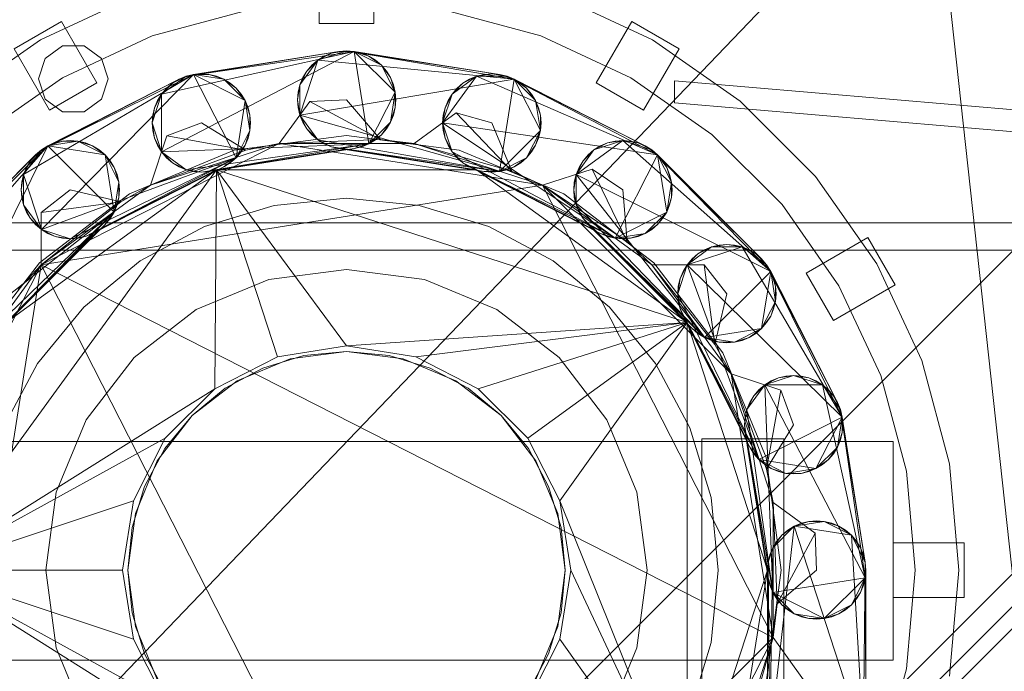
# Model space of a CAD drawing. Header units: millimetres. Extents: x -2233 to 65662, y -50530 to 6847.
# Tile 796 of 802: x 59951 to 60131, y 2748 to 2867. Entities that reach past the tile are written whole.
import ezdxf

# ---------------------------------------------------------------- set-up
doc = ezdxf.new("R2010")
doc.units = ezdxf.units.MM
doc.layers.add('lateral_secador', color=7, linetype='Continuous', lineweight=0)

msp = doc.modelspace()

# ---------------------------------------------------------------- linework, layer by layer
at = {"layer": 'lateral_secador'}
for p, q in [((59971.134, 2663), (60211.134, 2903)), ((59872.214, 2645.18), (60118.134, 2901.5)), ((60118.134, 2901.5), (60146.634, 2641)), ((60006.134, 2866.5), (60006.134, 2879.5)), ((60016.134, 2866.5), (60016.134, 2879.5)), ((59972.828, 2871.746), (59955.134, 2863.495)), ((60067.134, 2863.495), (60049.44, 2871.746)), ((59993.074, 2868.92), (59975.564, 2864.228)), ((60046.704, 2864.228), (60029.193, 2868.92)), ((59958.964, 2866.861), (59950.304, 2861.861)), ((59965.464, 2855.603), (59958.964, 2866.861)), ((60006.134, 2866.5), (60016.134, 2866.5)), ((60056.804, 2855.603), (60063.304, 2866.861)), ((60071.964, 2861.861), (60063.304, 2866.861)), ((59955.134, 2863.495), (59939.142, 2852.297)), ((59975.564, 2864.228), (59959.134, 2856.567)), ((60063.134, 2856.567), (60046.704, 2864.228)), ((60083.126, 2852.297), (60067.134, 2863.495)), ((59956.804, 2850.603), (59950.304, 2861.861)), ((59959.172, 2862.389), (59955.997, 2860.082)), ((59963.096, 2862.389), (59959.172, 2862.389)), ((59966.271, 2860.082), (59963.096, 2862.389)), ((59977.276, 2853.581), (60012.542, 2861.389)), ((59977.276, 2843.001), (60012.542, 2861.389)), ((59981.776, 2856.85), (60009.726, 2861.389)), ((59981.776, 2856.85), (60012.542, 2861.389)), ((60009.726, 2861.389), (59983.151, 2857.18)), ((60005.843, 2859.781), (60011.134, 2861.5)), ((60005.843, 2859.781), (60008.353, 2861.06)), ((60008.353, 2861.06), (60007.048, 2860.519)), ((60008.353, 2861.06), (60011.134, 2861.5)), ((60009.726, 2861.389), (60008.353, 2861.06)), ((60011.134, 2861.5), (60009.726, 2861.389)), ((60009.726, 2861.389), (60012.542, 2861.389)), ((60011.134, 2861.5), (60039.116, 2857.18)), ((60012.542, 2861.389), (60011.134, 2861.5)), ((60011.134, 2861.5), (60041.796, 2856.31)), ((60039.116, 2857.18), (60012.542, 2861.389)), ((60012.542, 2861.389), (60015.22, 2860.519)), ((60013.915, 2861.06), (60012.542, 2861.389)), ((60012.542, 2861.389), (60017.497, 2858.864)), ((60012.542, 2861.389), (60020.023, 2853.908)), ((60012.542, 2861.389), (60015.22, 2844.481)), ((60015.22, 2860.519), (60013.915, 2861.06)), ((60065.464, 2850.603), (60071.964, 2861.861)), ((59955.997, 2860.082), (59954.784, 2856.35)), ((59967.484, 2856.35), (59966.271, 2860.082)), ((60002.575, 2855.281), (60005.843, 2859.781)), ((60002.575, 2849.719), (60005.843, 2859.781)), ((60003.853, 2857.79), (60005.843, 2859.781)), ((60005.843, 2859.781), (60004.771, 2858.864)), ((60007.048, 2860.519), (60005.843, 2859.781)), ((60005.843, 2859.781), (60041.796, 2856.31)), ((60015.22, 2860.519), (60017.497, 2858.864)), ((60016.425, 2859.781), (60015.22, 2860.519)), ((60017.497, 2858.864), (60016.425, 2859.781)), ((59984.558, 2857.291), (59983.151, 2857.18)), ((59985.966, 2857.18), (59984.558, 2857.291)), ((60002.575, 2855.281), (60003.853, 2857.79)), ((60003.853, 2857.79), (60003.114, 2856.586)), ((60004.771, 2858.864), (60003.853, 2857.79)), ((60017.497, 2858.864), (60019.153, 2856.586)), ((60018.415, 2857.79), (60017.497, 2858.864)), ((60017.497, 2858.864), (60020.023, 2853.908)), ((60019.153, 2856.586), (60018.415, 2857.79)), ((60034.929, 2856.85), (60037.71, 2857.291)), ((60037.71, 2857.291), (60036.302, 2857.18)), ((60037.71, 2857.291), (60040.491, 2856.85)), ((60039.116, 2857.18), (60037.71, 2857.291)), ((59959.134, 2856.567), (59944.284, 2846.169)), ((59952.025, 2838.857), (59983.151, 2857.18)), ((59954.784, 2856.35), (59955.997, 2852.618)), ((59955.294, 2843.357), (59983.151, 2857.18)), ((59955.294, 2828.794), (59983.151, 2857.18)), ((59955.294, 2843.357), (59980.472, 2856.31)), ((59980.472, 2856.31), (59956.499, 2844.094)), ((59956.804, 2850.603), (59965.464, 2855.603)), ((59966.271, 2852.618), (59967.484, 2856.35)), ((59977.276, 2853.581), (59981.776, 2856.85)), ((59977.276, 2853.581), (59979.269, 2855.572)), ((59979.269, 2855.572), (59978.194, 2854.655)), ((59979.269, 2855.572), (59981.776, 2856.85)), ((59980.472, 2856.31), (59979.269, 2855.572)), ((59980.472, 2856.31), (59983.151, 2857.18)), ((59981.776, 2856.85), (59980.472, 2856.31)), ((59983.151, 2857.18), (59981.776, 2856.85)), ((59983.151, 2857.18), (59985.966, 2857.18)), ((59983.151, 2857.18), (59988.644, 2856.31)), ((59983.151, 2857.18), (59992.577, 2852.377)), ((59983.151, 2857.18), (59990.923, 2841.927)), ((59985.966, 2857.18), (59988.644, 2856.31)), ((59987.339, 2856.85), (59985.966, 2857.18)), ((59988.644, 2856.31), (59987.339, 2856.85)), ((59988.644, 2856.31), (59990.923, 2854.655)), ((59989.849, 2855.572), (59988.644, 2856.31)), ((59988.644, 2856.31), (59992.577, 2852.377)), ((59990.923, 2854.655), (59989.849, 2855.572)), ((60003.114, 2856.586), (60002.575, 2855.281)), ((60002.575, 2849.719), (60041.796, 2856.31)), ((60019.153, 2856.586), (60020.023, 2853.908)), ((60019.692, 2855.281), (60019.153, 2856.586)), ((60028.71, 2848.291), (60034.929, 2856.85)), ((60030.429, 2853.581), (60034.929, 2856.85)), ((60030.429, 2853.581), (60032.419, 2855.572)), ((60032.419, 2855.572), (60031.345, 2854.655)), ((60032.419, 2855.572), (60034.929, 2856.85)), ((60033.624, 2856.31), (60032.419, 2855.572)), ((60034.929, 2856.85), (60033.624, 2856.31)), ((60036.302, 2857.18), (60034.929, 2856.85)), ((60034.929, 2856.85), (60040.491, 2856.85)), ((60034.929, 2856.85), (60068.048, 2842.439)), ((60040.491, 2856.85), (60039.116, 2857.18)), ((60039.116, 2857.18), (60041.796, 2856.31)), ((60041.796, 2856.31), (60039.116, 2839.402)), ((60040.491, 2856.85), (60065.769, 2844.094)), ((60041.796, 2856.31), (60040.491, 2856.85)), ((60040.491, 2856.85), (60068.048, 2842.439)), ((60065.769, 2844.094), (60041.796, 2856.31)), ((60041.796, 2856.31), (60044.073, 2854.655)), ((60042.999, 2855.572), (60041.796, 2856.31)), ((60041.796, 2856.31), (60045.728, 2852.377)), ((60041.796, 2856.31), (60046.599, 2846.883)), ((60044.073, 2854.655), (60042.999, 2855.572)), ((60056.804, 2855.603), (60065.464, 2850.603)), ((60077.984, 2846.169), (60063.134, 2856.567)), ((60071.134, 2856), (60211.134, 2844)), ((60071.134, 2852), (60071.134, 2856)), ((59978.194, 2854.655), (59977.276, 2853.581)), ((59990.923, 2854.655), (59992.577, 2852.377)), ((59991.839, 2853.581), (59990.923, 2854.655)), ((60002.134, 2852.5), (60002.575, 2855.281)), ((60002.245, 2853.908), (60002.134, 2852.5)), ((60002.575, 2855.281), (60002.245, 2853.908)), ((60002.575, 2849.719), (60002.575, 2855.281)), ((60020.023, 2853.908), (60015.22, 2844.481)), ((60020.023, 2853.908), (60019.153, 2848.414)), ((60020.023, 2853.908), (60019.692, 2855.281)), ((60020.023, 2853.908), (60020.023, 2851.092)), ((60020.134, 2852.5), (60020.023, 2853.908)), ((60031.345, 2854.655), (60030.429, 2853.581)), ((60044.073, 2854.655), (60045.728, 2852.377)), ((60044.991, 2853.581), (60044.073, 2854.655)), ((59955.997, 2852.618), (59959.172, 2850.311)), ((59963.096, 2850.311), (59966.271, 2852.618)), ((59975.558, 2848.291), (59977.276, 2853.581)), ((59975.999, 2851.072), (59977.276, 2853.581)), ((59976.54, 2852.377), (59975.999, 2851.072)), ((59977.276, 2853.581), (59976.54, 2852.377)), ((59977.276, 2843.001), (59977.276, 2853.581)), ((59992.577, 2852.377), (59990.923, 2841.927)), ((59992.577, 2852.377), (59991.839, 2853.581)), ((59992.577, 2852.377), (59993.448, 2849.699)), ((59993.118, 2851.072), (59992.577, 2852.377)), ((59992.577, 2852.377), (59993.448, 2846.883)), ((60004.386, 2852.235), (59998.776, 2844.527)), ((60002.575, 2849.719), (60002.134, 2852.5)), ((60002.134, 2852.5), (60002.245, 2851.092)), ((60011.134, 2852.5), (60004.386, 2852.235)), ((60004.386, 2852.235), (60017.333, 2845.256)), ((60017.333, 2845.256), (60011.134, 2852.5)), ((60020.023, 2851.092), (60020.134, 2852.5)), ((60028.71, 2848.291), (60030.429, 2853.581)), ((60029.15, 2851.072), (60030.429, 2853.581)), ((60029.691, 2852.377), (60029.15, 2851.072)), ((60030.429, 2853.581), (60029.691, 2852.377)), ((60045.728, 2852.377), (60044.991, 2853.581)), ((60045.728, 2852.377), (60046.599, 2849.699)), ((60046.269, 2851.072), (60045.728, 2852.377)), ((60045.728, 2852.377), (60046.599, 2846.883)), ((60071.134, 2852), (60211.134, 2840)), ((60096.931, 2838.492), (60083.126, 2852.297)), ((59959.172, 2850.311), (59963.096, 2850.311)), ((59975.558, 2848.291), (59975.999, 2851.072)), ((59975.999, 2851.072), (59975.669, 2849.699)), ((59993.448, 2849.699), (59993.118, 2851.072)), ((60002.245, 2851.092), (60002.575, 2849.719)), ((60020.023, 2851.092), (60019.153, 2848.414)), ((60019.692, 2849.719), (60020.023, 2851.092)), ((60031.21, 2850.124), (60023.491, 2844.527)), ((60028.71, 2848.291), (60029.15, 2851.072)), ((60029.15, 2851.072), (60028.819, 2849.699)), ((60031.21, 2850.124), (60041.366, 2839.487)), ((60037.71, 2848.291), (60031.21, 2850.124)), ((60046.599, 2849.699), (60046.269, 2851.072)), ((59975.669, 2849.699), (59975.558, 2848.291)), ((59975.999, 2845.51), (59975.558, 2848.291)), ((59975.558, 2848.291), (59975.669, 2846.883)), ((59977.276, 2843.001), (59975.558, 2848.291)), ((59984.558, 2848.291), (59978.224, 2845.954)), ((59992.692, 2843.317), (59984.558, 2848.291)), ((59993.448, 2849.699), (59993.448, 2846.883)), ((59993.558, 2848.291), (59993.448, 2849.699)), ((59993.448, 2846.883), (59993.558, 2848.291)), ((60003.853, 2847.21), (60002.575, 2849.719)), ((60002.575, 2849.719), (60003.114, 2848.414)), ((60005.843, 2845.219), (60002.575, 2849.719)), ((60039.116, 2839.402), (60002.575, 2849.719)), ((60003.114, 2848.414), (60003.853, 2847.21)), ((60019.153, 2848.414), (60015.22, 2844.481)), ((60019.153, 2848.414), (60017.497, 2846.136)), ((60018.415, 2847.21), (60019.153, 2848.414)), ((60019.153, 2848.414), (60019.692, 2849.719)), ((60028.819, 2849.699), (60028.71, 2848.291)), ((60029.15, 2845.51), (60028.71, 2848.291)), ((60028.71, 2848.291), (60028.819, 2846.883)), ((60030.429, 2843.001), (60028.71, 2848.291)), ((60060.276, 2827.186), (60028.71, 2848.291)), ((60028.71, 2848.291), (60068.048, 2842.439)), ((60041.366, 2839.487), (60037.71, 2848.291)), ((60046.599, 2849.699), (60046.599, 2846.883)), ((60046.71, 2848.291), (60046.599, 2849.699)), ((60046.599, 2846.883), (60046.71, 2848.291)), ((59975.669, 2846.883), (59975.999, 2845.51)), ((59993.448, 2846.883), (59990.923, 2841.927)), ((59993.448, 2846.883), (59992.577, 2844.205)), ((59993.118, 2845.51), (59993.448, 2846.883)), ((60005.843, 2845.219), (60003.853, 2847.21)), ((60003.853, 2847.21), (60004.771, 2846.136)), ((60017.497, 2846.136), (60018.415, 2847.21)), ((60028.819, 2846.883), (60029.15, 2845.51)), ((60046.599, 2846.883), (60039.116, 2839.402)), ((60046.599, 2846.883), (60044.073, 2841.927)), ((60046.599, 2846.883), (60045.728, 2844.205)), ((60046.269, 2845.51), (60046.599, 2846.883)), ((59956.499, 2844.094), (59959.177, 2844.965)), ((59956.499, 2844.094), (59961.991, 2844.965)), ((59957.804, 2844.635), (59956.499, 2844.094)), ((59959.177, 2844.965), (59957.804, 2844.635)), ((59960.585, 2845.075), (59959.177, 2844.965)), ((59959.177, 2844.965), (59961.991, 2844.965)), ((59961.991, 2844.965), (59960.585, 2845.075)), ((59961.991, 2844.965), (59964.671, 2844.094)), ((59963.366, 2844.635), (59961.991, 2844.965)), ((59961.991, 2844.965), (59966.948, 2842.439)), ((59964.671, 2844.094), (59963.366, 2844.635)), ((59978.224, 2845.954), (59975.269, 2836.889)), ((59977.276, 2843.001), (59975.999, 2845.51)), ((59975.999, 2845.51), (59976.54, 2844.205)), ((59978.224, 2845.954), (59992.692, 2843.317)), ((60011.134, 2846), (59990.558, 2843.291)), ((59992.577, 2844.205), (59993.118, 2845.51)), ((59998.776, 2844.527), (60017.333, 2845.256)), ((60004.771, 2846.136), (60005.843, 2845.219)), ((60008.353, 2843.94), (60005.843, 2845.219)), ((60005.843, 2845.219), (60007.048, 2844.481)), ((60039.116, 2839.402), (60005.843, 2845.219)), ((60031.71, 2843.291), (60011.134, 2846)), ((60017.497, 2846.136), (60015.22, 2844.481)), ((60015.22, 2844.481), (60016.425, 2845.219)), ((60016.425, 2845.219), (60017.497, 2846.136)), ((60023.491, 2844.527), (60017.333, 2845.256)), ((60030.429, 2843.001), (60029.15, 2845.51)), ((60029.15, 2845.51), (60029.691, 2844.205)), ((60045.728, 2844.205), (60046.269, 2845.51)), ((60053.124, 2838.857), (60061.683, 2845.075)), ((60056.394, 2843.357), (60061.683, 2845.075)), ((60056.394, 2843.357), (60058.901, 2844.635)), ((60058.901, 2844.635), (60057.597, 2844.094)), ((60058.901, 2844.635), (60061.683, 2845.075)), ((60060.276, 2844.965), (60058.901, 2844.635)), ((60061.683, 2845.075), (60060.276, 2844.965)), ((60061.683, 2845.075), (60064.464, 2844.635)), ((60063.091, 2844.965), (60061.683, 2845.075)), ((60061.683, 2845.075), (60066.974, 2843.357)), ((60061.683, 2845.075), (60088.728, 2821.135)), ((60064.464, 2844.635), (60063.091, 2844.965)), ((60064.464, 2844.635), (60066.974, 2843.357)), ((60065.769, 2844.094), (60064.464, 2844.635)), ((60090.802, 2833.35), (60077.984, 2846.169)), ((59932.558, 2817.05), (59956.499, 2844.094)), ((59934.276, 2822.34), (59956.499, 2844.094)), ((59938.776, 2808.49), (59956.499, 2844.094)), ((59952.025, 2838.857), (59955.294, 2843.357)), ((59953.304, 2841.365), (59955.294, 2843.357)), ((59954.22, 2842.439), (59956.499, 2844.094)), ((59955.294, 2843.357), (59954.22, 2842.439)), ((59955.273, 2822.361), (59998.776, 2844.527)), ((59956.499, 2844.094), (59955.294, 2843.357)), ((59956.499, 2844.094), (59966.948, 2842.439)), ((59956.499, 2844.094), (59968.603, 2831.99)), ((59964.671, 2844.094), (59966.948, 2842.439)), ((59965.874, 2843.357), (59964.671, 2844.094)), ((59966.948, 2842.439), (59965.874, 2843.357)), ((60211.134, 2844), (59971.134, 2604)), ((59990.558, 2843.291), (59971.384, 2835.349)), ((59975.269, 2836.889), (59998.776, 2844.527)), ((59975.269, 2836.889), (59992.692, 2843.317)), ((59976.54, 2844.205), (59977.276, 2843.001)), ((60015.22, 2844.481), (59977.276, 2843.001)), ((59979.269, 2841.01), (59977.276, 2843.001)), ((59977.276, 2843.001), (59978.194, 2841.927)), ((59981.776, 2839.731), (59977.276, 2843.001)), ((60015.22, 2844.481), (59981.776, 2839.731)), ((60015.22, 2844.481), (59984.558, 2839.291)), ((60012.542, 2843.611), (59984.558, 2839.291)), ((59985.966, 2839.402), (60012.542, 2843.611)), ((60011.134, 2843.5), (59987.339, 2839.731)), ((59992.577, 2844.205), (59990.923, 2841.927)), ((59990.923, 2841.927), (59991.839, 2843.001)), ((59991.839, 2843.001), (59992.577, 2844.205)), ((59998.776, 2844.527), (59992.692, 2843.317)), ((59998.776, 2844.527), (60023.491, 2844.527)), ((59998.776, 2844.527), (60046.999, 2836.889)), ((60007.048, 2844.481), (60008.353, 2843.94)), ((60036.302, 2839.402), (60008.353, 2843.94)), ((60008.353, 2843.94), (60009.726, 2843.611)), ((60039.116, 2839.402), (60008.353, 2843.94)), ((60009.726, 2843.611), (60036.302, 2839.402)), ((60034.929, 2839.731), (60011.134, 2843.5)), ((60015.22, 2844.481), (60012.542, 2843.611)), ((60012.542, 2843.611), (60013.915, 2843.94)), ((60013.915, 2843.94), (60015.22, 2844.481)), ((60023.491, 2844.527), (60041.366, 2839.487)), ((60023.491, 2844.527), (60046.999, 2836.889)), ((60029.691, 2844.205), (60030.429, 2843.001)), ((60032.419, 2841.01), (60030.429, 2843.001)), ((60030.429, 2843.001), (60031.345, 2841.927)), ((60060.276, 2827.186), (60030.429, 2843.001)), ((60050.884, 2835.349), (60031.71, 2843.291)), ((60045.728, 2844.205), (60044.073, 2841.927)), ((60044.073, 2841.927), (60044.991, 2843.001)), ((60044.991, 2843.001), (60045.728, 2844.205)), ((60053.124, 2838.857), (60056.394, 2843.357)), ((60054.401, 2841.365), (60056.394, 2843.357)), ((60056.394, 2843.357), (60055.319, 2842.439)), ((60057.597, 2844.094), (60056.394, 2843.357)), ((60066.974, 2843.357), (60065.769, 2844.094)), ((60065.769, 2844.094), (60068.048, 2842.439)), ((60066.974, 2843.357), (60087.073, 2823.414)), ((60068.048, 2842.439), (60066.974, 2843.357)), ((60066.974, 2843.357), (60088.728, 2821.135)), ((59934.276, 2822.34), (59954.22, 2842.439)), ((59954.22, 2842.439), (59935.194, 2823.414)), ((59952.025, 2838.857), (59953.304, 2841.365)), ((59953.304, 2841.365), (59952.566, 2840.161)), ((59954.22, 2842.439), (59953.304, 2841.365)), ((59990.923, 2841.927), (59955.294, 2828.794)), ((59990.923, 2841.927), (59960.585, 2827.075)), ((59990.923, 2841.927), (59963.366, 2827.516)), ((59966.948, 2842.439), (59968.603, 2840.161)), ((59967.866, 2841.365), (59966.948, 2842.439)), ((59966.948, 2842.439), (59969.474, 2837.483)), ((59966.948, 2842.439), (59968.603, 2831.99)), ((59968.603, 2840.161), (59967.866, 2841.365)), ((59978.194, 2841.927), (59979.269, 2841.01)), ((59981.776, 2839.731), (59979.269, 2841.01)), ((59979.269, 2841.01), (59980.472, 2840.272)), ((59990.923, 2841.927), (59988.644, 2840.272)), ((59988.644, 2840.272), (59989.849, 2841.01)), ((59989.849, 2841.01), (59990.923, 2841.927)), ((60031.345, 2841.927), (60032.419, 2841.01)), ((60057.597, 2828.056), (60032.419, 2841.01)), ((60032.419, 2841.01), (60033.624, 2840.272)), ((60060.276, 2827.186), (60032.419, 2841.01)), ((60044.073, 2841.927), (60039.116, 2839.402)), ((60044.073, 2841.927), (60041.796, 2840.272)), ((60041.796, 2840.272), (60042.999, 2841.01)), ((60042.999, 2841.01), (60044.073, 2841.927)), ((60053.124, 2838.857), (60054.401, 2841.365)), ((60054.401, 2841.365), (60053.665, 2840.161)), ((60055.319, 2842.439), (60054.401, 2841.365)), ((60068.048, 2842.439), (60060.276, 2827.186)), ((60087.073, 2823.414), (60068.048, 2842.439)), ((60068.048, 2842.439), (60069.702, 2840.161)), ((60068.964, 2841.365), (60068.048, 2842.439)), ((60068.048, 2842.439), (60070.573, 2837.483)), ((60068.048, 2842.439), (60069.702, 2831.99)), ((60069.702, 2840.161), (60068.964, 2841.365)), ((59934.134, 2766.5), (59987.339, 2839.731)), ((59948.839, 2811.76), (59987.339, 2839.731)), ((59952.566, 2840.161), (59952.025, 2838.857)), ((59988.644, 2840.272), (59963.366, 2827.516)), ((59964.671, 2828.056), (59988.644, 2840.272)), ((59987.339, 2839.731), (59965.874, 2828.794)), ((59968.603, 2840.161), (59969.474, 2837.483)), ((59969.144, 2838.857), (59968.603, 2840.161)), ((59980.472, 2840.272), (59981.776, 2839.731)), ((59984.558, 2839.291), (59981.776, 2839.731)), ((59981.776, 2839.731), (59983.151, 2839.402)), ((59983.151, 2839.402), (59984.558, 2839.291)), ((59984.558, 2839.291), (59985.966, 2839.402)), ((59987.034, 2799.67), (59987.339, 2839.731)), ((59987.339, 2839.731), (60034.929, 2839.731)), ((59987.339, 2839.731), (60073.429, 2811.76)), ((59998.464, 2805.493), (59987.339, 2839.731)), ((60011.134, 2807.5), (59987.339, 2839.731)), ((60033.624, 2840.272), (60057.597, 2828.056)), ((60034.929, 2839.731), (60073.429, 2811.76)), ((60056.394, 2828.794), (60034.929, 2839.731)), ((60039.116, 2839.402), (60036.302, 2839.402)), ((60036.302, 2839.402), (60037.71, 2839.291)), ((60037.71, 2839.291), (60039.116, 2839.402)), ((60041.796, 2840.272), (60039.116, 2839.402)), ((60039.116, 2839.402), (60040.491, 2839.731)), ((60040.491, 2839.731), (60041.796, 2840.272)), ((60046.999, 2836.889), (60041.366, 2839.487)), ((60056.069, 2839.827), (60046.999, 2836.889)), ((60053.665, 2840.161), (60053.124, 2838.857)), ((60056.069, 2839.827), (60062.441, 2826.572)), ((60061.683, 2836.075), (60056.069, 2839.827)), ((60069.702, 2840.161), (60070.573, 2837.483)), ((60070.243, 2838.857), (60069.702, 2840.161)), ((59951.585, 2836.075), (59952.025, 2838.857)), ((59951.694, 2837.483), (59951.585, 2836.075)), ((59952.025, 2838.857), (59951.694, 2837.483)), ((59952.025, 2833.294), (59952.025, 2838.857)), ((59955.294, 2828.794), (59952.025, 2838.857)), ((59969.474, 2837.483), (59968.603, 2831.99)), ((59969.474, 2837.483), (59969.144, 2838.857)), ((59969.474, 2837.483), (59969.474, 2834.667)), ((59969.585, 2836.075), (59969.474, 2837.483)), ((60211.134, 2838), (59971.134, 2598)), ((60052.683, 2836.075), (60053.124, 2838.857)), ((60052.794, 2837.483), (60052.683, 2836.075)), ((60053.124, 2838.857), (60052.794, 2837.483)), ((60053.124, 2833.294), (60053.124, 2838.857)), ((60076.624, 2809.031), (60053.124, 2838.857)), ((60053.124, 2838.857), (60088.728, 2821.135)), ((60070.573, 2837.483), (60069.702, 2831.99)), ((60070.573, 2837.483), (60070.243, 2838.857)), ((60070.573, 2837.483), (60070.573, 2834.667)), ((60070.683, 2836.075), (60070.573, 2837.483)), ((60108.129, 2822.5), (60096.931, 2838.492)), ((59952.025, 2833.294), (59951.585, 2836.075)), ((59951.585, 2836.075), (59951.694, 2834.667)), ((59955.273, 2822.361), (59975.269, 2836.889)), ((59955.273, 2822.361), (60046.999, 2836.889)), ((59960.585, 2836.075), (59955.282, 2831.895)), ((59969.857, 2833.859), (59960.585, 2836.075)), ((59969.474, 2834.667), (59969.585, 2836.075)), ((59975.269, 2836.889), (59969.857, 2833.859)), ((60046.999, 2836.889), (60062.441, 2826.572)), ((60046.999, 2836.889), (60066.995, 2822.361)), ((60046.999, 2836.889), (60081.523, 2802.365)), ((60046.999, 2836.889), (60089.161, 2754.142)), ((60053.124, 2833.294), (60052.683, 2836.075)), ((60052.683, 2836.075), (60052.794, 2834.667)), ((60062.441, 2826.572), (60061.683, 2836.075)), ((60070.573, 2834.667), (60070.683, 2836.075)), ((59951.694, 2834.667), (59952.025, 2833.294)), ((59971.384, 2835.349), (59954.919, 2822.715)), ((59955.273, 2822.361), (59969.857, 2833.859)), ((59955.282, 2831.895), (59969.857, 2833.859)), ((59969.474, 2834.667), (59968.603, 2831.99)), ((59969.144, 2833.294), (59969.474, 2834.667)), ((60211.134, 2834), (59971.134, 2594)), ((60011.134, 2834.5), (59997.868, 2833.193)), ((60024.4, 2833.193), (60011.134, 2834.5)), ((60067.349, 2822.715), (60050.884, 2835.349)), ((60052.794, 2834.667), (60053.124, 2833.294)), ((60070.573, 2834.667), (60069.702, 2831.99)), ((60070.243, 2833.294), (60070.573, 2834.667)), ((59968.603, 2831.99), (59938.776, 2808.49)), ((59968.603, 2831.99), (59944.339, 2808.49)), ((59968.603, 2831.99), (59946.849, 2809.768)), ((59953.304, 2830.785), (59952.025, 2833.294)), ((59952.025, 2833.294), (59952.566, 2831.99)), ((59955.294, 2828.794), (59952.025, 2833.294)), ((59952.566, 2831.99), (59953.304, 2830.785)), ((59968.603, 2831.99), (59966.948, 2829.711)), ((59967.866, 2830.785), (59968.603, 2831.99)), ((59968.603, 2831.99), (59969.144, 2833.294)), ((59997.868, 2833.193), (59985.111, 2829.324)), ((60037.156, 2829.324), (60024.4, 2833.193)), ((60054.401, 2830.785), (60053.124, 2833.294)), ((60053.124, 2833.294), (60053.665, 2831.99)), ((60076.624, 2809.031), (60053.124, 2833.294)), ((60053.665, 2831.99), (60054.401, 2830.785)), ((60069.702, 2831.99), (60060.276, 2827.186)), ((60069.702, 2831.99), (60065.769, 2828.056)), ((60069.702, 2831.99), (60068.048, 2829.711)), ((60068.964, 2830.785), (60069.702, 2831.99)), ((60069.702, 2831.99), (60070.243, 2833.294)), ((60101.201, 2818.5), (60090.802, 2833.35)), ((59955.294, 2828.794), (59953.304, 2830.785)), ((59953.304, 2830.785), (59954.22, 2829.711)), ((59955.282, 2831.895), (59955.273, 2822.361)), ((59966.948, 2829.711), (59967.866, 2830.785)), ((60074.345, 2810.686), (60054.401, 2830.785)), ((60054.401, 2830.785), (60055.319, 2829.711)), ((60076.624, 2809.031), (60054.401, 2830.785)), ((60068.048, 2829.711), (60068.964, 2830.785)), ((40461.134, 2830), (60461.134, 2830)), ((59966.948, 2829.711), (59946.849, 2809.768)), ((59947.923, 2810.686), (59966.948, 2829.711)), ((59965.874, 2828.794), (59948.839, 2811.76)), ((59954.22, 2829.711), (59955.294, 2828.794)), ((59957.804, 2827.516), (59955.294, 2828.794)), ((59955.294, 2828.794), (59956.499, 2828.056)), ((59960.585, 2827.075), (59955.294, 2828.794)), ((59985.111, 2829.324), (59973.355, 2823.04)), ((60048.913, 2823.04), (60037.156, 2829.324)), ((60055.319, 2829.711), (60074.345, 2810.686)), ((60073.429, 2811.76), (60056.394, 2828.794)), ((60068.048, 2829.711), (60065.769, 2828.056)), ((60065.769, 2828.056), (60066.974, 2828.794)), ((60066.974, 2828.794), (60068.048, 2829.711)), ((59956.499, 2828.056), (59957.804, 2827.516)), ((59960.585, 2827.075), (59957.804, 2827.516)), ((59957.804, 2827.516), (59959.177, 2827.186)), ((59959.177, 2827.186), (59960.585, 2827.075)), ((59963.366, 2827.516), (59960.585, 2827.075)), ((59960.585, 2827.075), (59961.991, 2827.186)), ((59961.991, 2827.186), (59963.366, 2827.516)), ((59963.366, 2827.516), (59964.671, 2828.056)), ((60060.276, 2827.186), (60057.597, 2828.056)), ((60057.597, 2828.056), (60058.901, 2827.516)), ((60058.901, 2827.516), (60060.276, 2827.186)), ((60065.769, 2828.056), (60060.276, 2827.186)), ((60063.091, 2827.186), (60060.276, 2827.186)), ((60060.276, 2827.186), (60061.683, 2827.075)), ((60061.683, 2827.075), (60063.091, 2827.186)), ((60066.995, 2822.361), (60062.441, 2826.572)), ((60065.769, 2828.056), (60063.091, 2827.186)), ((60063.091, 2827.186), (60064.464, 2827.516)), ((60064.464, 2827.516), (60065.769, 2828.056)), ((60095.236, 2820.83), (60106.495, 2827.33)), ((60111.495, 2818.67), (60106.495, 2827.33)), ((40461.134, 2825), (60461.134, 2825)), ((60073.429, 2822.34), (60077.929, 2825.609)), ((60073.429, 2822.34), (60083.491, 2825.609)), ((60075.419, 2824.331), (60077.929, 2825.609)), ((60076.624, 2825.069), (60075.419, 2824.331)), ((60077.929, 2825.609), (60076.624, 2825.069)), ((60077.929, 2825.609), (60080.71, 2826.05)), ((60079.302, 2825.939), (60077.929, 2825.609)), ((60077.929, 2825.609), (60083.491, 2825.609)), ((60080.71, 2826.05), (60079.302, 2825.939)), ((60080.71, 2826.05), (60083.491, 2825.609)), ((60082.116, 2825.939), (60080.71, 2826.05)), ((60083.491, 2825.609), (60082.116, 2825.939)), ((60083.491, 2825.609), (60085.999, 2824.331)), ((60084.796, 2825.069), (60083.491, 2825.609)), ((60083.491, 2825.609), (60087.991, 2822.34)), ((60083.491, 2825.609), (60101.814, 2794.483)), ((60085.999, 2824.331), (60084.796, 2825.069)), ((59973.355, 2823.04), (59963.051, 2814.583)), ((60059.217, 2814.583), (60048.913, 2823.04)), ((60073.429, 2822.34), (60075.419, 2824.331)), ((60074.345, 2823.414), (60073.429, 2822.34)), ((60075.419, 2824.331), (60074.345, 2823.414)), ((60085.999, 2824.331), (60087.991, 2822.34)), ((60087.073, 2823.414), (60085.999, 2824.331)), ((60087.991, 2822.34), (60087.073, 2823.414)), ((60087.073, 2823.414), (60088.728, 2821.135)), ((59933.107, 2778.858), (59955.273, 2822.361)), ((59940.745, 2802.365), (59955.273, 2822.361)), ((59940.745, 2730.635), (59955.273, 2822.361)), ((59954.919, 2822.715), (59942.285, 2806.25)), ((59955.273, 2822.361), (59951.062, 2817.806)), ((59955.273, 2822.361), (60089.161, 2754.142)), ((60023.491, 2688.473), (59955.273, 2822.361)), ((60011.134, 2821.5), (59996.899, 2819.626)), ((60025.369, 2819.626), (60011.134, 2821.5)), ((60066.995, 2822.361), (60078.493, 2807.777)), ((60076.528, 2822.353), (60066.995, 2822.361)), ((60066.995, 2822.361), (60081.523, 2802.365)), ((60079.983, 2806.25), (60067.349, 2822.715)), ((60071.71, 2817.05), (60073.429, 2822.34)), ((60072.15, 2819.831), (60073.429, 2822.34)), ((60073.429, 2822.34), (60072.691, 2821.135)), ((60086.562, 2786.711), (60073.429, 2822.34)), ((60073.429, 2822.34), (60101.814, 2794.483)), ((60076.528, 2822.353), (60078.493, 2807.777)), ((60080.71, 2817.05), (60076.528, 2822.353)), ((60087.991, 2822.34), (60100.944, 2797.161)), ((60088.728, 2821.135), (60087.991, 2822.34)), ((60087.991, 2822.34), (60101.814, 2794.483)), ((60116.379, 2804.806), (60108.129, 2822.5)), ((59996.899, 2819.626), (59983.634, 2814.131)), ((60038.634, 2814.131), (60025.369, 2819.626)), ((60071.71, 2817.05), (60072.15, 2819.831)), ((60072.15, 2819.831), (60071.819, 2818.458)), ((60072.691, 2821.135), (60072.15, 2819.831)), ((60088.728, 2821.135), (60076.624, 2809.031)), ((60088.728, 2821.135), (60087.073, 2810.686)), ((60100.944, 2797.161), (60088.728, 2821.135)), ((60088.728, 2821.135), (60089.599, 2818.458)), ((60089.269, 2819.831), (60088.728, 2821.135)), ((60088.728, 2821.135), (60089.599, 2815.642)), ((60089.599, 2818.458), (60089.269, 2819.831)), ((60095.236, 2820.83), (60100.236, 2812.17)), ((60071.819, 2818.458), (60071.71, 2817.05)), ((60089.599, 2818.458), (60089.599, 2815.642)), ((60089.71, 2817.05), (60089.599, 2818.458)), ((60100.236, 2812.17), (60111.495, 2818.67)), ((60108.862, 2802.07), (60101.201, 2818.5)), ((60072.15, 2814.268), (60071.71, 2817.05)), ((60071.71, 2817.05), (60071.819, 2815.642)), ((60086.562, 2786.711), (60071.71, 2817.05)), ((60078.493, 2807.777), (60080.71, 2817.05)), ((60089.599, 2815.642), (60089.71, 2817.05)), ((59963.051, 2814.583), (59954.594, 2804.279)), ((59983.634, 2814.131), (59972.243, 2805.391)), ((60050.025, 2805.391), (60038.634, 2814.131)), ((60067.674, 2804.279), (60059.217, 2814.583)), ((60071.819, 2815.642), (60072.15, 2814.268)), ((60084.905, 2788.99), (60072.15, 2814.268)), ((60072.15, 2814.268), (60072.691, 2812.964)), ((60086.562, 2786.711), (60072.15, 2814.268)), ((60089.599, 2815.642), (60087.073, 2810.686)), ((60089.599, 2815.642), (60088.728, 2812.964)), ((60088.728, 2812.964), (60089.269, 2814.268)), ((60089.269, 2814.268), (60089.599, 2815.642)), ((60072.691, 2812.964), (60084.905, 2788.99)), ((60088.728, 2812.964), (60087.073, 2810.686)), ((60087.991, 2811.76), (60088.728, 2812.964)), ((60011.134, 2807.5), (60073.429, 2811.76)), ((60023.804, 2805.493), (60073.429, 2811.76)), ((60035.233, 2799.67), (60073.429, 2811.76)), ((60044.304, 2790.599), (60073.429, 2811.76)), ((60050.128, 2779.17), (60073.429, 2811.76)), ((60073.429, 2811.76), (60088.134, 2766.5)), ((60084.364, 2790.294), (60073.429, 2811.76)), ((60073.429, 2811.76), (60073.429, 2721.24)), ((60076.624, 2809.031), (60074.345, 2810.686)), ((60074.345, 2810.686), (60075.419, 2809.768)), ((60087.073, 2810.686), (60076.624, 2809.031)), ((60087.073, 2810.686), (60082.116, 2808.16)), ((60087.073, 2810.686), (60084.796, 2809.031)), ((60085.999, 2809.768), (60087.073, 2810.686)), ((60087.073, 2810.686), (60087.991, 2811.76)), ((60075.419, 2809.768), (60076.624, 2809.031)), ((60079.302, 2808.16), (60076.624, 2809.031)), ((60076.624, 2809.031), (60077.929, 2808.49)), ((60082.116, 2808.16), (60076.624, 2809.031)), ((60084.796, 2809.031), (60082.116, 2808.16)), ((60083.491, 2808.49), (60084.796, 2809.031)), ((60084.796, 2809.031), (60085.999, 2809.768)), ((59998.464, 2805.493), (60011.134, 2807.5)), ((60011.134, 2807.5), (60023.804, 2805.493)), ((60077.929, 2808.49), (60079.302, 2808.16)), ((60081.523, 2802.365), (60078.493, 2807.777)), ((60082.116, 2808.16), (60079.302, 2808.16)), ((60079.302, 2808.16), (60080.71, 2808.05)), ((60080.71, 2808.05), (60082.116, 2808.16)), ((60082.116, 2808.16), (60083.491, 2808.49)), ((59972.243, 2805.391), (59963.502, 2794)), ((59987.034, 2799.67), (59998.464, 2805.493)), ((60000.781, 2805.137), (59991.134, 2801.141)), ((60003.33, 2805.731), (59995.827, 2803.455)), ((60011.134, 2806.5), (60000.781, 2805.137)), ((60011.134, 2806.5), (60003.33, 2805.731)), ((60018.937, 2805.731), (60011.134, 2806.5)), ((60021.487, 2805.137), (60011.134, 2806.5)), ((60026.441, 2803.455), (60018.937, 2805.731)), ((60031.134, 2801.141), (60021.487, 2805.137)), ((60023.804, 2805.493), (60035.233, 2799.67)), ((60058.765, 2794), (60050.025, 2805.391)), ((60087.925, 2787.076), (60079.983, 2806.25)), ((59954.594, 2804.279), (59948.31, 2792.522)), ((59995.827, 2803.455), (59988.911, 2799.759)), ((60033.357, 2799.759), (60026.441, 2803.455)), ((60073.958, 2792.522), (60067.674, 2804.279)), ((60121.432, 2785.949), (60116.379, 2804.806)), ((60081.523, 2802.365), (60087.95, 2784.942)), ((60090.587, 2799.411), (60081.523, 2802.365)), ((60081.523, 2802.365), (60089.161, 2778.858)), ((60081.523, 2802.365), (60089.161, 2754.142)), ((60087.634, 2800.357), (60092.925, 2802.075)), ((60087.634, 2800.357), (60090.144, 2801.635)), ((60090.144, 2801.635), (60088.839, 2801.094)), ((60090.144, 2801.635), (60092.925, 2802.075)), ((60091.517, 2801.965), (60090.144, 2801.635)), ((60092.925, 2802.075), (60091.517, 2801.965)), ((60092.925, 2802.075), (60095.706, 2801.635)), ((60094.333, 2801.965), (60092.925, 2802.075)), ((60092.925, 2802.075), (60098.214, 2800.357)), ((60095.706, 2801.635), (60094.333, 2801.965)), ((60095.706, 2801.635), (60098.214, 2800.357)), ((60097.011, 2801.094), (60095.706, 2801.635)), ((60113.554, 2784.559), (60108.862, 2802.07)), ((59987.034, 2799.67), (59934.134, 2766.5)), ((59977.964, 2790.599), (59987.034, 2799.67)), ((59991.134, 2801.141), (59982.85, 2794.784)), ((59988.911, 2799.759), (59982.85, 2794.784)), ((60039.418, 2794.784), (60031.134, 2801.141)), ((60039.418, 2794.784), (60033.357, 2799.759)), ((60035.233, 2799.67), (60044.304, 2790.599)), ((60084.364, 2795.857), (60087.634, 2800.357)), ((60085.644, 2798.365), (60087.634, 2800.357)), ((60087.634, 2800.357), (60086.562, 2799.439)), ((60088.839, 2801.094), (60087.634, 2800.357)), ((60087.634, 2800.357), (60098.214, 2800.357)), ((60089.114, 2762.414), (60087.634, 2800.357)), ((60087.634, 2800.357), (60106.023, 2765.092)), ((60098.214, 2800.357), (60097.011, 2801.094)), ((60098.214, 2800.357), (60100.206, 2798.365)), ((60099.288, 2799.439), (60098.214, 2800.357)), ((60098.214, 2800.357), (60101.483, 2795.857)), ((60098.214, 2800.357), (60106.023, 2765.092)), ((60084.364, 2795.857), (60085.644, 2798.365)), ((60085.644, 2798.365), (60084.905, 2797.161)), ((60086.562, 2799.439), (60085.644, 2798.365)), ((60090.587, 2799.411), (60087.95, 2784.942)), ((60092.925, 2793.075), (60090.587, 2799.411)), ((60100.206, 2798.365), (60099.288, 2799.439)), ((60100.206, 2798.365), (60101.483, 2795.857)), ((60100.944, 2797.161), (60100.206, 2798.365)), ((60084.905, 2797.161), (60084.364, 2795.857)), ((60101.483, 2795.857), (60100.944, 2797.161)), ((60100.944, 2797.161), (60101.814, 2794.483)), ((59982.85, 2794.784), (59976.493, 2786.5)), ((59982.85, 2794.784), (59977.875, 2788.723)), ((60044.393, 2788.723), (60039.418, 2794.784)), ((60045.775, 2786.5), (60039.418, 2794.784)), ((60083.925, 2793.075), (60084.364, 2795.857)), ((60084.036, 2794.483), (60083.925, 2793.075)), ((60084.364, 2795.857), (60084.036, 2794.483)), ((60089.114, 2762.414), (60084.364, 2795.857)), ((60101.814, 2794.483), (60086.562, 2786.711)), ((60101.814, 2794.483), (60097.011, 2785.056)), ((60101.814, 2794.483), (60100.944, 2788.99)), ((60101.483, 2795.857), (60106.023, 2767.908)), ((60101.814, 2794.483), (60101.483, 2795.857)), ((60101.483, 2795.857), (60106.023, 2765.092)), ((60106.023, 2767.908), (60101.814, 2794.483)), ((60101.814, 2794.483), (60101.814, 2791.667)), ((60101.925, 2793.075), (60101.814, 2794.483)), ((59963.502, 2794), (59958.008, 2780.735)), ((60064.26, 2780.735), (60058.765, 2794)), ((60077.827, 2779.766), (60073.958, 2792.522)), ((60088.245, 2765.092), (60083.925, 2793.075)), ((60083.925, 2793.075), (60084.036, 2791.667)), ((60089.114, 2762.414), (60083.925, 2793.075)), ((60087.95, 2784.942), (60092.925, 2793.075)), ((60101.814, 2791.667), (60101.925, 2793.075)), ((59977.964, 2790.599), (59934.134, 2766.5)), ((59972.14, 2779.17), (59977.964, 2790.599)), ((60044.304, 2790.599), (60050.128, 2779.17)), ((60084.036, 2791.667), (60088.245, 2765.092)), ((60101.814, 2791.667), (60100.944, 2788.99)), ((60101.483, 2790.294), (60101.814, 2791.667)), ((40811.134, 2790), (60111.134, 2790)), ((60076.134, 2790.5), (60091.134, 2790.5)), ((60076.134, 2790.5), (60076.134, 2704.5)), ((60088.134, 2766.5), (60084.364, 2790.294)), ((60086.562, 2786.711), (60084.905, 2788.99)), ((60084.905, 2788.99), (60085.644, 2787.785)), ((60091.134, 2704.5), (60091.134, 2790.5)), ((60100.944, 2788.99), (60097.011, 2785.056)), ((60100.944, 2788.99), (60099.288, 2786.711)), ((60100.206, 2787.785), (60100.944, 2788.99)), ((60100.944, 2788.99), (60101.483, 2790.294)), ((60111.134, 2750), (60111.134, 2790)), ((59977.875, 2788.723), (59974.179, 2781.807)), ((60048.089, 2781.807), (60044.393, 2788.723)), ((60085.644, 2787.785), (60086.562, 2786.711)), ((60090.634, 2766.5), (60087.925, 2787.076)), ((60099.288, 2786.711), (60100.206, 2787.785)), ((59976.493, 2786.5), (59972.497, 2776.853)), ((60049.771, 2776.853), (60045.775, 2786.5)), ((60088.839, 2785.056), (60086.562, 2786.711)), ((60086.562, 2786.711), (60087.634, 2785.794)), ((60091.517, 2784.186), (60086.562, 2786.711)), ((60097.011, 2785.056), (60086.562, 2786.711)), ((60087.634, 2785.794), (60088.839, 2785.056)), ((60099.288, 2786.711), (60097.011, 2785.056)), ((60097.011, 2785.056), (60098.214, 2785.794)), ((60098.214, 2785.794), (60099.288, 2786.711)), ((60123.134, 2766.5), (60121.432, 2785.949)), ((60089.161, 2778.858), (60087.95, 2784.942)), ((60091.517, 2784.186), (60088.839, 2785.056)), ((60088.839, 2785.056), (60090.144, 2784.516)), ((60090.144, 2784.516), (60091.517, 2784.186)), ((60097.011, 2785.056), (60091.517, 2784.186)), ((60094.333, 2784.186), (60091.517, 2784.186)), ((60091.517, 2784.186), (60092.925, 2784.075)), ((60092.925, 2784.075), (60094.333, 2784.186)), ((60097.011, 2785.056), (60094.333, 2784.186)), ((60094.333, 2784.186), (60095.706, 2784.516)), ((60095.706, 2784.516), (60097.011, 2785.056)), ((60115.134, 2766.5), (60113.554, 2784.559)), ((59974.179, 2781.807), (59971.902, 2774.304)), ((60050.365, 2774.304), (60048.089, 2781.807)), ((59958.008, 2780.735), (59956.134, 2766.5)), ((60066.134, 2766.5), (60064.26, 2780.735)), ((60079.134, 2766.5), (60077.827, 2779.766)), ((59972.14, 2779.17), (59934.134, 2766.5)), ((59970.134, 2766.5), (59972.14, 2779.17)), ((60050.128, 2779.17), (60073.429, 2721.24)), ((60050.128, 2779.17), (60052.134, 2766.5)), ((60089.161, 2778.858), (60089.89, 2760.302)), ((60096.868, 2773.248), (60089.161, 2778.858)), ((60089.161, 2778.858), (60089.161, 2754.142)), ((59972.497, 2776.853), (59971.134, 2766.5)), ((60051.134, 2766.5), (60049.771, 2776.853)), ((60088.575, 2735.719), (60093.048, 2774.519)), ((60089.114, 2770.586), (60093.048, 2774.519)), ((60090.771, 2772.864), (60093.048, 2774.519)), ((60093.048, 2774.519), (60091.843, 2773.781)), ((60093.048, 2774.519), (60095.726, 2775.389)), ((60093.048, 2774.519), (60098.542, 2775.389)), ((60094.353, 2775.06), (60093.048, 2774.519)), ((60093.048, 2774.519), (60103.497, 2772.864)), ((60093.048, 2774.519), (60105.692, 2735.719)), ((60095.726, 2775.389), (60094.353, 2775.06)), ((60097.134, 2775.5), (60095.726, 2775.389)), ((60095.726, 2775.389), (60098.542, 2775.389)), ((60098.542, 2775.389), (60097.134, 2775.5)), ((60098.542, 2775.389), (60101.22, 2774.519)), ((60099.915, 2775.06), (60098.542, 2775.389)), ((60098.542, 2775.389), (60103.497, 2772.864)), ((60101.22, 2774.519), (60099.915, 2775.06)), ((60101.22, 2774.519), (60103.497, 2772.864)), ((60102.425, 2773.781), (60101.22, 2774.519)), ((59971.902, 2774.304), (59971.134, 2766.5)), ((60051.134, 2766.5), (60050.365, 2774.304)), ((60089.114, 2770.586), (60090.771, 2772.864)), ((60090.771, 2772.864), (60089.853, 2771.79)), ((60096.868, 2773.248), (60089.89, 2760.302)), ((60091.843, 2773.781), (60090.771, 2772.864)), ((60097.134, 2766.5), (60096.868, 2773.248)), ((60103.497, 2772.864), (60102.425, 2773.781)), ((60103.497, 2772.864), (60105.153, 2770.586)), ((60104.415, 2771.79), (60103.497, 2772.864)), ((60103.497, 2772.864), (60106.023, 2767.908)), ((60103.497, 2772.864), (60105.692, 2735.719)), ((60089.853, 2771.79), (60089.114, 2770.586)), ((60105.153, 2770.586), (60104.415, 2771.79)), ((60111.134, 2771.5), (60124.134, 2771.5)), ((60111.134, 2771.5), (60111.134, 2761.5)), ((60124.134, 2761.5), (60124.134, 2771.5)), ((60088.245, 2767.908), (60089.114, 2770.586)), ((60088.575, 2769.281), (60088.245, 2767.908)), ((60089.114, 2770.586), (60088.575, 2769.281)), ((60088.575, 2735.719), (60089.114, 2770.586)), ((60105.153, 2770.586), (60106.023, 2767.908)), ((60105.692, 2769.281), (60105.153, 2770.586)), ((60106.023, 2767.908), (60105.692, 2769.281)), ((60088.134, 2738.5), (60088.245, 2767.908)), ((60088.245, 2767.908), (60088.134, 2766.5)), ((60088.575, 2735.719), (60088.245, 2767.908)), ((60106.023, 2767.908), (60105.692, 2735.719)), ((60106.023, 2767.908), (60106.134, 2738.5)), ((60106.134, 2766.5), (60106.023, 2767.908)), ((60106.023, 2767.908), (60106.023, 2765.092)), ((59934.134, 2766.5), (59970.134, 2766.5)), ((59934.134, 2766.5), (59972.14, 2753.83)), ((59934.134, 2766.5), (59977.964, 2742.401)), ((59934.134, 2766.5), (59987.034, 2733.33)), ((59956.134, 2766.5), (59958.008, 2752.265)), ((59972.14, 2753.83), (59970.134, 2766.5)), ((59971.134, 2766.5), (59971.902, 2758.696)), ((59971.134, 2766.5), (59972.497, 2756.147)), ((60049.771, 2756.147), (60051.134, 2766.5)), ((60052.134, 2766.5), (60050.128, 2753.83)), ((60050.365, 2758.696), (60051.134, 2766.5)), ((60073.429, 2721.24), (60052.134, 2766.5)), ((60064.26, 2752.265), (60066.134, 2766.5)), ((60088.134, 2766.5), (60073.429, 2721.24)), ((60077.827, 2753.234), (60079.134, 2766.5)), ((60084.364, 2742.706), (60088.134, 2766.5)), ((60087.925, 2745.924), (60090.634, 2766.5)), ((60088.134, 2766.5), (60088.134, 2738.5)), ((60089.89, 2760.302), (60097.134, 2766.5)), ((60106.023, 2765.092), (60106.134, 2766.5)), ((60106.134, 2738.5), (60106.134, 2766.5)), ((60113.554, 2748.441), (60115.134, 2766.5)), ((60121.432, 2747.051), (60123.134, 2766.5)), ((60089.114, 2762.414), (60088.245, 2765.092)), ((60088.245, 2765.092), (60088.575, 2763.719)), ((60088.575, 2763.719), (60089.114, 2762.414)), ((60106.023, 2765.092), (60089.114, 2762.414)), ((60106.023, 2765.092), (60098.542, 2757.611)), ((60106.023, 2765.092), (60103.497, 2760.136)), ((60106.023, 2765.092), (60105.153, 2762.414)), ((60105.153, 2762.414), (60105.692, 2763.719)), ((60105.692, 2763.719), (60106.023, 2765.092)), ((60090.771, 2760.136), (60089.114, 2762.414)), ((60089.114, 2762.414), (60089.853, 2761.21)), ((60093.048, 2758.481), (60089.114, 2762.414)), ((60098.542, 2757.611), (60089.114, 2762.414)), ((60105.153, 2762.414), (60103.497, 2760.136)), ((60104.415, 2761.21), (60105.153, 2762.414)), ((60089.161, 2754.142), (60089.89, 2760.302)), ((60089.853, 2761.21), (60090.771, 2760.136)), ((60093.048, 2758.481), (60090.771, 2760.136)), ((60090.771, 2760.136), (60091.843, 2759.219)), ((60103.497, 2760.136), (60098.542, 2757.611)), ((60103.497, 2760.136), (60101.22, 2758.481)), ((60102.425, 2759.219), (60103.497, 2760.136)), ((60103.497, 2760.136), (60104.415, 2761.21)), ((60111.134, 2761.5), (60124.134, 2761.5)), ((59971.902, 2758.696), (59974.179, 2751.193)), ((60048.089, 2751.193), (60050.365, 2758.696)), ((60091.843, 2759.219), (60093.048, 2758.481)), ((60095.726, 2757.611), (60093.048, 2758.481)), ((60093.048, 2758.481), (60094.353, 2757.94)), ((60098.542, 2757.611), (60093.048, 2758.481)), ((60101.22, 2758.481), (60098.542, 2757.611)), ((60099.915, 2757.94), (60101.22, 2758.481)), ((60101.22, 2758.481), (60102.425, 2759.219)), ((60094.353, 2757.94), (60095.726, 2757.611)), ((60098.542, 2757.611), (60095.726, 2757.611)), ((60095.726, 2757.611), (60097.134, 2757.5)), ((60097.134, 2757.5), (60098.542, 2757.611)), ((60098.542, 2757.611), (60099.915, 2757.94)), ((59972.497, 2756.147), (59976.493, 2746.5)), ((60045.775, 2746.5), (60049.771, 2756.147)), ((59977.964, 2742.401), (59972.14, 2753.83)), ((60089.161, 2754.142), (60023.491, 2688.473)), ((60050.128, 2753.83), (60044.304, 2742.401)), ((60073.429, 2721.24), (60050.128, 2753.83)), ((60089.161, 2754.142), (60066.995, 2710.639)), ((60073.958, 2740.478), (60077.827, 2753.234)), ((60089.161, 2754.142), (60081.523, 2730.635)), ((60089.161, 2754.142), (60084.12, 2736.268)), ((60094.757, 2746.424), (60089.161, 2754.142)), ((59958.008, 2752.265), (59963.502, 2739)), ((59974.179, 2751.193), (59977.875, 2744.277)), ((60044.393, 2744.277), (60048.089, 2751.193)), ((60058.765, 2739), (60064.26, 2752.265)), ((40811.134, 2750), (60111.134, 2750)), ((60108.862, 2730.93), (60113.554, 2748.441))]:
    msp.add_line(p, q, dxfattribs=at)

doc.saveas('drawing.dxf')
